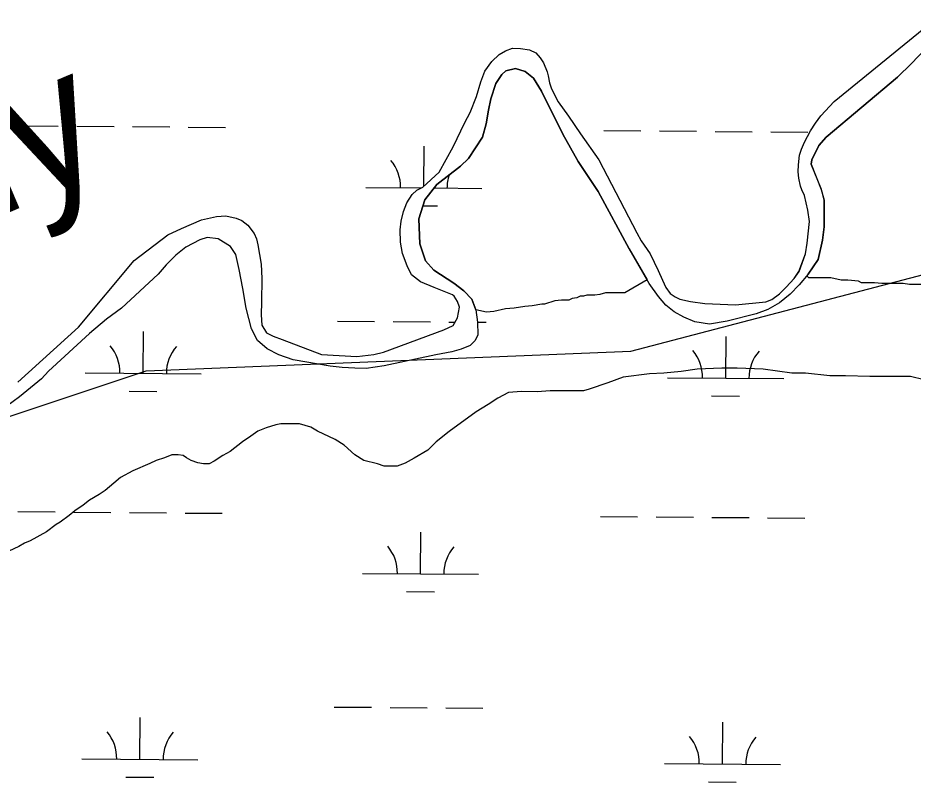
# Model space of a CAD drawing. Extents: x 3271442 to 3309282, y 752266 to 777610.
# Drawn here: x 3302469 to 3303240, y 768646 to 769304 of the extents above; entities that cross this region are included whole.
import ezdxf

# ---------------------------------------------------------------- set-up
doc = ezdxf.new("R2010")
doc.units = 0
for name, color, linetype in [('V-RIVR-IDEN', 7, 'Continuous'), ('V-SITE-VEGE', 7, 'Continuous'), ('V-TOPO-SHOR', 7, 'Continuous'), ('V-WETL-SWMP', 7, 'Continuous')]:
    doc.layers.add(name, color=color, linetype=linetype)

msp = doc.modelspace()

# ---------------------------------------------------------------- linework, layer by layer
at = {"layer": 'V-SITE-VEGE'}
for p, q in [((3303172.18, 769232.26), (3303252.67, 769297.79)), ((3302889.09, 769275.96), (3302895.2, 769278.29)), ((3302895.2, 769278.29), (3302901.96, 769278.02)), ((3302901.96, 769278.02), (3302909.88, 769276.84)), ((3302877.39, 769266.87), (3302883.76, 769272.84)), ((3302883.76, 769272.84), (3302889.09, 769275.96)), ((3302909.88, 769276.84), (3302915.21, 769274.24)), ((3302915.21, 769274.24), (3302919.1, 769270.08)), ((3302871.4, 769258.56), (3302877.39, 769266.87)), ((3302919.1, 769270.08), (3302921.82, 769265.66)), ((3302921.82, 769265.66), (3302924.93, 769257.86)), ((3302868.01, 769249.21), (3302871.4, 769258.56)), ((3302924.93, 769257.86), (3302925.84, 769254.48)), ((3302864.1, 769236.61), (3302868.01, 769249.21)), ((3302925.84, 769254.48), (3302927.13, 769248.37)), ((3302927.13, 769248.37), (3302928.69, 769243.3)), ((3302928.69, 769243.3), (3302934.65, 769231.99)), ((3302858.63, 769222.85), (3302864.1, 769236.61)), ((3302934.65, 769231.99), (3302943.48, 769219.64)), ((3303160.73, 769219.93), (3303172.18, 769232.26)), ((3302854.2, 769214.14), (3302858.63, 769222.85)), ((3302943.48, 769219.64), (3302953.72, 769204.55)), ((3303156.17, 769213.56), (3303160.73, 769219.93)), ((3302844.18, 769193.23), (3302854.2, 769214.14)), ((3303151.88, 769206.94), (3303156.17, 769213.56)), ((3302953.72, 769204.55), (3302969.68, 769182.06)), ((3303146.8, 769197.2), (3303151.88, 769206.94)), ((3302831.94, 769171.42), (3302844.18, 769193.23)), ((3303144.06, 769191.1), (3303146.8, 769197.2)), ((3303141.58, 769177.85), (3303142.5, 769186.16)), ((3303142.5, 769186.16), (3303144.06, 769191.1)), ((3302969.68, 769182.06), (3303002.23, 769119)), ((3303141.32, 769171.61), (3303141.58, 769177.85)), ((3302818.02, 769158.44), (3302831.94, 769171.42)), ((3303141.83, 769166.15), (3303141.32, 769171.61)), ((3303143.25, 769159.4), (3303141.83, 769166.15)), ((3302808.66, 769152.21), (3302812.82, 769155.84)), ((3302812.82, 769155.84), (3302818.02, 769158.44)), ((3303144.55, 769156.14), (3303143.25, 769159.4)), ((3303146.75, 769151.33), (3303144.55, 769156.14)), ((3302804.23, 769145.07), (3302808.66, 769152.21)), ((3303149.73, 769138.6), (3303146.75, 769151.33)), ((3302801.37, 769137.54), (3302804.23, 769145.07)), ((3302627.11, 769130.32), (3302640.11, 769133.16)), ((3302640.11, 769133.16), (3302648.04, 769133.8)), ((3302648.04, 769133.8), (3302657, 769131.84)), ((3302657, 769131.84), (3302662.07, 769129.63)), ((3302799.15, 769129.22), (3302801.37, 769137.54)), ((3303151.15, 769128.85), (3303149.73, 769138.6)), ((3302610.09, 769122.93), (3302627.11, 769130.32)), ((3302662.07, 769129.63), (3302667.13, 769125.59)), ((3302667.13, 769125.59), (3302672.45, 769118.44)), ((3302798.49, 769121.56), (3302799.15, 769129.22)), ((3303149.05, 769110.27), (3303151.15, 769128.85)), ((3302569.26, 769095.29), (3302598.26, 769117.48)), ((3302598.26, 769117.48), (3302610.09, 769122.93)), ((3302672.45, 769118.44), (3302674.52, 769114.02)), ((3302798.61, 769111.03), (3302798.49, 769121.56)), ((3303002.23, 769119), (3303005.99, 769112.24)), ((3302674.52, 769114.02), (3302675.82, 769108.69)), ((3302675.82, 769108.69), (3302678.53, 769092.06)), ((3302800.42, 769101.41), (3302798.61, 769111.03)), ((3303005.99, 769112.24), (3303013.9, 769100.93)), ((3303147.74, 769100.92), (3303149.05, 769110.27)), ((3302804.31, 769090.63), (3302800.42, 769101.41)), ((3303013.9, 769100.93), (3303020.64, 769086.76)), ((3303142.01, 769085.85), (3303147.74, 769100.92)), ((3302521.12, 769037.65), (3302569.26, 769095.29)), ((3302678.53, 769092.06), (3302679.29, 769079.84)), ((3302808.2, 769082.95), (3302804.31, 769090.63)), ((3303020.64, 769086.76), (3303024.27, 769078.31)), ((3303137.97, 769079.62), (3303142.01, 769085.85)), ((3302679.29, 769079.84), (3302679.01, 769059.58)), ((3302815.98, 769076.84), (3302808.2, 769082.95)), ((3303024.27, 769078.31), (3303027.26, 769072.07)), ((3303131.08, 769072.22), (3303137.97, 769079.62)), ((3302827.55, 769072.02), (3302815.98, 769076.84)), ((3302843.52, 769065.64), (3302827.55, 769072.02)), ((3303027.26, 769072.07), (3303031.02, 769066.74)), ((3303125.09, 769066.38), (3303131.08, 769072.22)), ((3302844.95, 769064.6), (3302843.52, 769065.64)), ((3302847.8, 769060.05), (3302844.95, 769064.6)), ((3303031.02, 769066.74), (3303035.17, 769064.01)), ((3303035.17, 769064.01), (3303039.2, 769061.92)), ((3303118.72, 769061.58), (3303125.09, 769066.38)), ((3302679.01, 769059.58), (3302678.61, 769048.53)), ((3302847.79, 769045.75), (3302849.36, 769055.11)), ((3302849.36, 769055.11), (3302847.8, 769060.05)), ((3303039.2, 769061.92), (3303048.55, 769059.96)), ((3303048.55, 769059.96), (3303060.9, 769058.26)), ((3303060.9, 769058.26), (3303087.4, 769057.06)), ((3303087.4, 769057.06), (3303113.52, 769059.63)), ((3303113.52, 769059.63), (3303118.72, 769061.58)), ((3302678.61, 769048.53), (3302679.25, 769039.56)), ((3302679.25, 769039.56), (3302683.27, 769032.93)), ((3302835.95, 769035.63), (3302844.14, 769039.26)), ((3302844.14, 769039.26), (3302847.79, 769045.75)), ((3302468.96, 768990.28), (3302521.12, 769037.65)), ((3302683.27, 769032.93), (3302688.99, 769030.07)), ((3302783.96, 769016.19), (3302835.95, 769035.63)), ((3302688.99, 769030.07), (3302696.78, 769027.2)), ((3302696.78, 769027.2), (3302730.68, 769014.17)), ((3302775.77, 769014.26), (3302783.96, 769016.19)), ((3302730.68, 769014.17), (3302761.09, 769012.58)), ((3302761.09, 769012.58), (3302775.77, 769014.26)), ((3303054.41, 769001.66), (3303040.39, 768999.57)), ((3303075.44, 769002.34), (3303054.41, 769001.66)), ((3303088.75, 769002.33), (3303075.44, 769002.34)), ((3303111.18, 769001.6), (3303088.75, 769002.33)), ((3303135.71, 768998.07), (3303111.18, 769001.6)), ((3302990.63, 768994.72), (3302977.3, 768989.83)), ((3303013.06, 768997.5), (3302990.63, 768994.72)), ((3303025.67, 768998.19), (3303013.06, 768997.5)), ((3303040.39, 768999.57), (3303025.67, 768998.19)), ((3303147.62, 768998.06), (3303135.71, 768998.07)), ((3303168.65, 768995.93), (3303147.62, 768998.06)), ((3303181.96, 768995.92), (3303168.65, 768995.93)), ((3303202.98, 768995.2), (3303181.96, 768995.92)), ((3303238.03, 768995.16), (3303202.98, 768995.2)), ((3303249.94, 768992.34), (3303238.03, 768995.16)), ((3302977.3, 768989.83), (3302961.18, 768984.24)), ((3302891.79, 768981.51), (3302882.67, 768976.61)), ((3302903, 768982.2), (3302891.79, 768981.51)), ((3302916.32, 768982.18), (3302903, 768982.2)), ((3302927.54, 768982.87), (3302916.32, 768982.18)), ((3302956.27, 768982.84), (3302927.54, 768982.87)), ((3302961.18, 768984.24), (3302956.27, 768982.84)), ((3302874.26, 768971.01), (3302863.74, 768964.72)), ((3302882.67, 768976.61), (3302874.26, 768971.01)), ((3302863.74, 768964.72), (3302840.59, 768947.92)), ((3302695.52, 768954.38), (3302691.31, 768953.69)), ((3302711.64, 768954.36), (3302695.52, 768954.38)), ((3302721.45, 768951.55), (3302711.64, 768954.36)), ((3302675.89, 768948.09), (3302669.58, 768943.9)), ((3302682.9, 768950.89), (3302675.89, 768948.09)), ((3302691.31, 768953.69), (3302682.9, 768950.89)), ((3302727.05, 768948.04), (3302721.45, 768951.55)), ((3302742.47, 768941.01), (3302727.05, 768948.04)), ((3302840.59, 768947.92), (3302829.37, 768938.82)), ((3302662.56, 768939), (3302652.04, 768930.6)), ((3302669.58, 768943.9), (3302662.56, 768939)), ((3302750.17, 768936.1), (3302742.47, 768941.01)), ((3302829.37, 768938.82), (3302822.35, 768931.82)), ((3302759.27, 768927.68), (3302750.17, 768936.1)), ((3302822.35, 768931.82), (3302810.43, 768924.83)), ((3302595.27, 768925.05), (3302588.26, 768922.96)), ((3302601.58, 768927.85), (3302595.27, 768925.05)), ((3302607.19, 768927.84), (3302601.58, 768927.85)), ((3302611.39, 768927.14), (3302607.19, 768927.84)), ((3302614.19, 768925.03), (3302611.39, 768927.14)), ((3302618.39, 768922.92), (3302614.19, 768925.03)), ((3302645.73, 768927.1), (3302638.02, 768922.2)), ((3302652.04, 768930.6), (3302645.73, 768927.1)), ((3302766.97, 768922.77), (3302759.27, 768927.68)), ((3302810.43, 768924.83), (3302802.72, 768920.63)), ((3302582.65, 768920.16), (3302567.92, 768913.87)), ((3302588.26, 768922.96), (3302582.65, 768920.16)), ((3302624, 768920.82), (3302618.39, 768922.92)), ((3302628.9, 768920.11), (3302624, 768920.82)), ((3302633.81, 768920.1), (3302628.9, 768920.11)), ((3302638.02, 768922.2), (3302633.81, 768920.1)), ((3302778.89, 768919.95), (3302766.97, 768922.77)), ((3302784.49, 768917.84), (3302778.89, 768919.95)), ((3302795.71, 768917.83), (3302784.49, 768917.84)), ((3302802.72, 768920.63), (3302795.71, 768917.83)), ((3302557.4, 768908.27), (3302551.79, 768903.37)), ((3302567.92, 768913.87), (3302557.4, 768908.27)), ((3302551.79, 768903.37), (3302544.08, 768897.07)), ((3302539.17, 768893.57), (3302530.75, 768888.67)), ((3302544.08, 768897.07), (3302539.17, 768893.57)), ((3302530.75, 768888.67), (3302525.14, 768884.48)), ((3302518.13, 768879.58), (3302513.21, 768875.38)), ((3302525.14, 768884.48), (3302518.13, 768879.58)), ((3302505.5, 768869.78), (3302501.99, 768867.68)), ((3302513.21, 768875.38), (3302505.5, 768869.78)), ((3302501.99, 768867.68), (3302493.58, 768861.38)), ((3302493.58, 768861.38), (3302479.55, 768853.69)), ((3302469.73, 768848.79), (3302461.32, 768844.59)), ((3302474.64, 768851.59), (3302469.73, 768848.79)), ((3302479.55, 768853.69), (3302474.64, 768851.59))]:
    msp.add_line(p, q, dxfattribs=at)
msp.add_lwpolyline([(3303269.54, 769074.63), (3303237.3, 769074.66), (3303231.7, 769075.36), (3303227.49, 769075.37), (3303223.99, 769075.37), (3303213.48, 769075.39), (3303207.17, 769076.09), (3303195.95, 769076.1), (3303193.15, 769077.51), (3303184.04, 769078.22), (3303178.43, 769078.22), (3303169.32, 769080.34), (3303150.49, 769080.4), (3303149.1, 769081.85), (3303150.02, 769083.41), (3303158.47, 769096.14), (3303162.15, 769112.86), (3303163.76, 769124.32), (3303163.78, 769147.25), (3303161.25, 769156.33), (3303152.35, 769178.31), (3303152.99, 769182.13), (3303159.06, 769194.39), (3303165.43, 769201.54), (3303226.79, 769253.39), (3303238.91, 769265), (3303256.28, 769283.14)], dxfattribs=at)
msp.add_lwpolyline([(3303011.15, 769078.47), (3302992.04, 769067.35), (3302975.21, 769067.37), (3302970.31, 769065.97), (3302966.1, 769065.28), (3302959.09, 769065.29), (3302956.29, 769064.59), (3302953.48, 769064.59), (3302950.68, 769063.19), (3302946.47, 769062.5), (3302943.67, 769061.1), (3302937.36, 769061.1), (3302931.75, 769060.41), (3302922.64, 769057.61), (3302920.54, 769057.62), (3302912.13, 769056.23), (3302905.82, 769055.53), (3302896.71, 769054.14), (3302888.99, 769053.45), (3302879.18, 769051.35), (3302872.87, 769050.66), (3302863.56, 769052.61), (3302860.03, 769061.9), (3302853.2, 769069.07), (3302844.6, 769075.77), (3302827.26, 769086.78), (3302820.1, 769095.07), (3302815.34, 769109.56), (3302814.41, 769131.22), (3302819.68, 769147.61), (3302830.04, 769160.66), (3302850.44, 769176.56), (3302857.14, 769183.08), (3302869.26, 769201.54), (3302872.61, 769213.16), (3302874.38, 769224.78), (3302876.46, 769234.65), (3302880.93, 769247.7), (3302886.04, 769255.5), (3302889.54, 769258.68), (3302897.82, 769260.74), (3302906.1, 769258.03), (3302913.26, 769252.29), (3302920.25, 769241.29), (3302938.53, 769204.01), (3302951.88, 769180.59), (3302969.05, 769154.62), (3302995.59, 769105.23)], close=True, dxfattribs=at)
at = {"layer": 'V-TOPO-SHOR'}
msp.add_lwpolyline([(3301912.41, 768825.05), (3302229.19, 768883.51), (3302579.53, 769000.27), (3302997.13, 769017.17), (3303695.43, 769200.06), (3304055.33, 769366.79), (3304403.3, 769425.29), (3304530.47, 769483.64), (3304830.46, 769492.17), (3304962.42, 769567.18), (3305538.42, 769575.2), (3305636.78, 769633.54), (3305720.7, 769750.84), (3305921.97, 770217.17), (3306137.92, 770292.24), (3306245.85, 770392.22), (3306353.72, 770575.44), (3306603.17, 770775.41)], dxfattribs=at)
at = {"layer": 'V-WETL-SWMP'}
for p, q in [((3302471.85, 769211.44), (3302503.85, 769211.18)), ((3302519.85, 769211.05), (3302551.85, 769210.78)), ((3302567.85, 769210.65), (3302599.85, 769210.39)), ((3302615.85, 769210.25), (3302647.85, 769209.99)), ((3302973.75, 769207.31), (3303005.74, 769207.04)), ((3303021.74, 769206.91), (3303053.74, 769206.65)), ((3303069.74, 769206.52), (3303101.74, 769206.25)), ((3303117.74, 769206.12), (3303149.74, 769205.86)), ((3302818.75, 769159.12), (3302819.04, 769193.84)), ((3302768.74, 769158.25), (3302816.85, 769157.86)), ((3302827.75, 769157.76), (3302868.73, 769157.43)), ((3302818.01, 769142.41), (3302830.61, 769142.31)), ((3302744.39, 769043.02), (3302776.38, 769042.75)), ((3302792.38, 769042.62), (3302824.38, 769042.36)), ((3302840.38, 769042.23), (3302845.78, 769042.18)), ((3302865.1, 769042.02), (3302872.38, 769041.96)), ((3302576.94, 768997.96), (3302577.24, 769033.96)), ((3303078.83, 768993.83), (3303079.13, 769029.83)), ((3302526.94, 768998.38), (3302626.94, 768997.55)), ((3303028.83, 768994.24), (3303128.83, 768993.42)), ((3302564.81, 768982.63), (3302588.81, 768982.43)), ((3303066.7, 768978.5), (3303090.7, 768978.3)), ((3302469.11, 768878.78), (3302501.11, 768878.51)), ((3302517.11, 768878.38), (3302549.11, 768878.12)), ((3302565.11, 768877.99), (3302597.11, 768877.72)), ((3302613.1, 768877.59), (3302645.1, 768877.33)), ((3302971, 768874.64), (3303003, 768874.38)), ((3303019, 768874.25), (3303051, 768873.98)), ((3303067, 768873.85), (3303099, 768873.59)), ((3303115, 768873.46), (3303146.99, 768873.19)), ((3302816, 768825.18), (3302816.29, 768861.17)), ((3302766, 768825.59), (3302865.99, 768824.76)), ((3302803.87, 768809.84), (3302827.87, 768809.65)), ((3302741.64, 768710.35), (3302773.64, 768710.09)), ((3302789.64, 768709.96), (3302821.64, 768709.69)), ((3302837.64, 768709.56), (3302869.64, 768709.3)), ((3302574.2, 768665.3), (3302574.5, 768701.3)), ((3303076.09, 768661.17), (3303076.39, 768697.16)), ((3302524.2, 768665.71), (3302624.2, 768664.89)), ((3303026.09, 768661.58), (3303126.09, 768660.75)), ((3302562.07, 768649.97), (3302586.07, 768649.77)), ((3303063.96, 768645.83), (3303087.96, 768645.64))]:
    msp.add_line(p, q, dxfattribs=at)
for points in [[(3302849.36, 769055.11), (3302847.8, 769060.05), (3302844.95, 769064.6), (3302843.52, 769065.64), (3302827.54, 769072.02), (3302815.99, 769076.84), (3302808.2, 769082.96), (3302804.31, 769090.63), (3302800.42, 769101.42), (3302798.61, 769111.03), (3302798.49, 769121.56), (3302799.15, 769129.22), (3302801.37, 769137.54), (3302804.23, 769145.07), (3302808.66, 769152.21), (3302812.82, 769155.84), (3302818.02, 769158.44), (3302831.94, 769171.42), (3302844.18, 769193.23), (3302854.2, 769214.14), (3302858.63, 769222.84), (3302864.1, 769236.61), (3302868.01, 769249.21), (3302871.4, 769258.56), (3302877.39, 769266.87), (3302883.76, 769272.84), (3302889.09, 769275.95), (3302895.2, 769278.29), (3302901.96, 769278.02), (3302909.88, 769276.84), (3302915.21, 769274.24), (3302919.1, 769270.08), (3302921.82, 769265.66), (3302924.93, 769257.86), (3302925.84, 769254.48), (3302927.13, 769248.37), (3302928.69, 769243.3), (3302934.65, 769231.99), (3302943.47, 769219.64), (3302953.72, 769204.55), (3302969.68, 769182.06), (3303002.23, 769119), (3303005.99, 769112.24), (3303013.9, 769100.93), (3303020.65, 769086.76), (3303024.27, 769078.31), (3303027.26, 769072.07), (3303031.02, 769066.74), (3303035.17, 769064.01), (3303039.2, 769061.92), (3303048.55, 769059.96), (3303060.9, 769058.26), (3303087.4, 769057.06), (3303113.52, 769059.63), (3303118.72, 769061.58), (3303125.09, 769066.38), (3303131.08, 769072.22), (3303137.97, 769079.62), (3303142, 769085.85), (3303147.74, 769100.92), (3303149.05, 769110.27), (3303151.15, 769128.85), (3303149.73, 769138.6), (3303146.75, 769151.33), (3303144.55, 769156.14), (3303143.25, 769159.39), (3303141.83, 769166.15), (3303141.32, 769171.61), (3303141.58, 769177.85), (3303142.5, 769186.16), (3303144.06, 769191.1), (3303146.8, 769197.2), (3303151.88, 769206.94), (3303156.17, 769213.56), (3303160.73, 769219.93), (3303172.18, 769232.26), (3303252.67, 769297.79)], [(3303256.28, 769283.14), (3303238.91, 769265), (3303226.79, 769253.39), (3303165.43, 769201.55), (3303159.06, 769194.39), (3303152.99, 769182.13), (3303152.35, 769178.31), (3303161.24, 769156.33), (3303163.78, 769147.25), (3303163.76, 769124.32), (3303162.15, 769112.85), (3303158.47, 769096.14), (3303150.02, 769083.41), (3303142.05, 769074.34), (3303134.4, 769066.23), (3303125.15, 769058.76), (3303115.28, 769053.03), (3303105.24, 769049.22), (3303080.23, 769042.88), (3303064.95, 769040.51), (3303052.21, 769042.27), (3303042.66, 769046.42), (3303034.54, 769051.05), (3303027.38, 769056.63), (3303021.02, 769064.28), (3303012.91, 769075.43), (3302995.59, 769105.23), (3302969.05, 769154.62), (3302951.88, 769180.59), (3302938.53, 769204.01), (3302920.25, 769241.29), (3302913.26, 769252.29), (3302906.1, 769258.03), (3302897.82, 769260.74), (3302889.54, 769258.68), (3302886.04, 769255.5), (3302880.93, 769247.7), (3302876.46, 769234.65), (3302874.38, 769224.78), (3302872.61, 769213.16), (3302869.26, 769201.54), (3302857.14, 769183.08), (3302850.44, 769176.56), (3302830.04, 769160.66), (3302819.68, 769147.61), (3302814.41, 769131.22), (3302815.34, 769109.56), (3302820.1, 769095.06), (3302827.26, 769086.78), (3302844.6, 769075.77), (3302853.2, 769069.07), (3302860.03, 769061.9), (3302863.53, 769052.82), (3302865.11, 769041.99), (3302865.26, 769031.16), (3302862.86, 769026.23), (3302858.56, 769022.09), (3302850.91, 769018.92), (3302842.79, 769016.54), (3302829.25, 769014.01), (3302784.5, 769004.34), (3302769.21, 769002.13), (3302759.34, 769002.45), (3302748.35, 769003.1), (3302738.16, 769004.07), (3302706.16, 769009.68), (3302693.9, 769013.99), (3302683.72, 769019.09), (3302675.6, 769026.43), (3302670.2, 769036.46), (3302665.76, 769054.3), (3302662.91, 769071.19), (3302659.75, 769087.59), (3302656.73, 769100.33), (3302652.12, 769107.34), (3302641.62, 769114.04), (3302632.23, 769115.01), (3302625.7, 769112.94), (3302613.75, 769106.75), (3302605.14, 769099.91), (3302596.85, 769091.48), (3302589.84, 769083.36), (3302558.28, 769054.1), (3302545.37, 769044.56), (3302530.71, 769032.31), (3302495.33, 768999.87), (3302489.27, 768993.34), (3302470.46, 768977.76), (3302459.62, 768969.65)], [(3302468.96, 768990.28), (3302521.12, 769037.65), (3302569.26, 769095.29), (3302598.26, 769117.48), (3302610.09, 769122.93), (3302627.12, 769130.31), (3302640.11, 769133.16), (3302648.04, 769133.8), (3302657, 769131.84), (3302662.07, 769129.63), (3302667.13, 769125.59), (3302672.45, 769118.44), (3302674.52, 769114.02), (3302675.82, 769108.69), (3302678.53, 769092.06), (3302679.3, 769079.84), (3302679.02, 769059.57), (3302678.61, 769048.53), (3302679.25, 769039.56), (3302683.27, 769032.93), (3302688.99, 769030.07), (3302696.78, 769027.2), (3302730.68, 769014.17), (3302761.08, 769012.58), (3302775.77, 769014.25), (3302783.96, 769016.19), (3302835.95, 769035.63), (3302844.14, 769039.26), (3302847.79, 769045.75), (3302849.36, 769055.11)]]:
    msp.add_lwpolyline(points, dxfattribs=at)
for centre, start, end in [((3302763.5, 769158.77), 358.75626, 40.29992), ((3302873.98, 769157.86), 161.944, 180.29991), ((3302521.7, 768998.89), 358.75626, 40.29992), ((3302632.18, 768997.98), 138.75625, 180.29991), ((3303023.59, 768994.76), 358.75626, 40.29992), ((3303134.08, 768993.85), 138.75625, 180.29991), ((3302760.76, 768826.11), 358.75626, 40.29992), ((3302871.24, 768825.2), 138.75625, 180.29991), ((3302518.96, 768666.23), 358.75626, 40.29992), ((3302629.44, 768665.32), 138.75625, 180.29991), ((3303020.85, 768662.1), 358.75626, 40.29992), ((3303131.33, 768661.19), 138.75625, 180.29991)]:
    msp.add_arc(centre, 35.25, start, end, dxfattribs=at)

# ---------------------------------------------------------------- texts
at = {"layer": 'V-RIVR-IDEN'}
msp.add_text('Lilly', height=115.991, rotation=22.94891, dxfattribs=at).set_placement((3302305.26, 769070.52))

doc.saveas('drawing.dxf')
